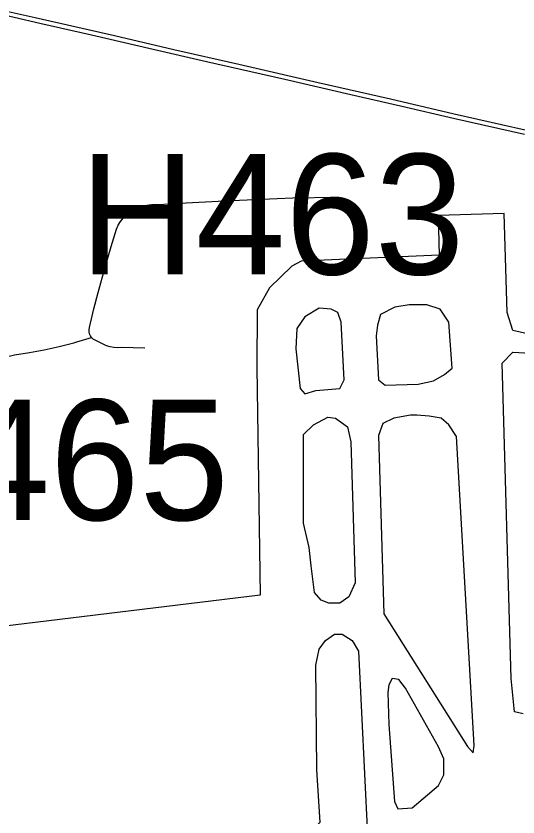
# Model space of a CAD drawing. Extents: x 1383679 to 1536984, y 460658 to 651027.
# Drawn here: x 1420245 to 1421955, y 540684 to 543411 of the extents above; entities that cross this region are included whole.
import ezdxf

# ---------------------------------------------------------------- set-up
doc = ezdxf.new("R2010")
doc.units = 0
for name, color, linetype in [('Exist Aviation Commercial or Municipal Perimeter Paved', 7, 'Continuous'), ('Exist Railroad Mainline', 7, 'Continuous'), ('Exist Railroad Spur', 7, 'Continuous'), ('Exist Road Non-System Type 51', 7, 'Continuous'), ('Exist Road Primary US Structure Non-Sys NCDOT Number Label', 7, 'Continuous'), ('Exist Road Secondary Structure Standard Bridge Number Label', 7, 'Continuous')]:
    doc.layers.add(name, color=color, linetype=linetype)

msp = doc.modelspace()

# ---------------------------------------------------------------- linework, layer by layer
at = {"layer": 'Exist Aviation Commercial or Municipal Perimeter Paved'}
for points in [[(1422117.6, 542300.1), (1421937.6, 542340.1), (1421918.9, 542402), (1421907.8, 542739.3), (1421683.1, 542731.9), (1421686.6, 542596.8)], [(1421686.6, 542596.8), (1421216.7, 542576.5), (1421185.4, 542559.7), (1421108.8, 542485.4), (1421067, 542411.1), (1421065.7, 542214.6), (1421076.9, 541439.5), (1420113.1, 541323.1), (1420113.1, 541119.3), (1419978.1, 540973.7), (1419528, 540901), (1418763, 540886.4), (1418688, 541017.4), (1418684.2, 541250.3), (1417874.2, 541213.9), (1417585.4, 541217.5), (1417536.6, 541246.6)], [(1421472.6, 542321.9), (1421480.1, 542172.7), (1421502.6, 542154.5), (1421615.1, 542158.2), (1421667.6, 542169.1), (1421705.1, 542190.9), (1421731.4, 542212.7), (1421720.1, 542369.2), (1421690.1, 542412.9), (1421645.1, 542427.4), (1421585.1, 542427.4), (1421536.3, 542420.1), (1421487.6, 542394.7), (1421476.3, 542358.3), (1421472.6, 542321.9)], [(1421266.3, 542136.3), (1421348.8, 542143.6), (1421363.8, 542172.7), (1421352.6, 542369.2), (1421341.3, 542402), (1421318.8, 542412.9), (1421277.6, 542416.5), (1421228.8, 542387.4), (1421202.6, 542347.4), (1421198.8, 542278.2), (1421213.8, 542143.6), (1421228.8, 542125.4), (1421266.3, 542136.3)], [(1421973.3, 541035.6), (1421943.3, 541042.9), (1421932, 541155.7), (1421902, 542229.1), (1421937.6, 542267.3), (1422117.6, 542256.4)], [(1421225.1, 541685.1), (1421225.1, 541987.1), (1421258.8, 542019.9), (1421307.6, 542045.4), (1421333.8, 542041.7), (1421375.1, 542012.6), (1421386.3, 541961.7), (1421401.3, 541481.3), (1421378.8, 541434), (1421348.8, 541412.2), (1421311.3, 541412.2), (1421285.1, 541423.1), (1421262.6, 541448.6), (1421251.3, 541539.6), (1421243.8, 541601.4), (1421225.1, 541685.1)], [(1421588.8, 542052.6), (1421532.6, 542041.7), (1421495.1, 542023.5), (1421480.1, 541983.5), (1421498.8, 541375.8), (1421783.9, 540924.6), (1421802.6, 540902.8), (1421806.4, 540928.3), (1421746.4, 541979.9), (1421720.1, 542019.9), (1421693.9, 542041.7), (1421652.6, 542049), (1421611.3, 542052.6), (1421588.8, 542052.6)], [(1421277.6, 541255.7), (1421300.1, 541284.9), (1421330.1, 541306.7), (1421356.3, 541306.7), (1421390.1, 541284.9), (1421412.6, 541248.5), (1421442.6, 540622.6), (1421427.6, 540586.2), (1421341.3, 540502.5), (1421063.8, 540244.2), (1421007.5, 540215.1), (1420970, 540218.7), (1420943.8, 540244.2), (1420932.5, 540276.9), (1420928.8, 540309.7), (1420951.3, 540338.8), (1421281.3, 540666.3), (1421270.1, 540844.6), (1421266.3, 541201.2), (1421277.6, 541255.7)], [(1421515.7, 540999.2), (1421534.5, 540737.2), (1421545.7, 540711.7), (1421594.5, 540715.4), (1421684.5, 540791.8), (1421703.2, 540828.2), (1421703.2, 540853.7), (1421703.2, 540882.8), (1421684.5, 540922.8), (1421572, 541122.9), (1421549.5, 541152), (1421527, 541155.7), (1421515.7, 541133.8), (1421512, 541108.4), (1421515.7, 540999.2)]]:
    msp.add_lwpolyline(points, dxfattribs=at)
at = {"layer": 'Exist Railroad Mainline'}
msp.add_lwpolyline([(1419489.8, 543579.5), (1419535.8, 543568), (1419588.4, 543555.4), (1419635.2, 543544.6), (1419655.2, 543540), (1419748.2, 543518.4), (1419821.5, 543502), (1419861.3, 543492.8), (1420075, 543443.3), (1420150.1, 543427.4), (1420327.1, 543386.9), (1420502.3, 543346.6), (1420712.2, 543298.8), (1420894.8, 543256.9), (1421161.5, 543196.1), (1421386.5, 543144.3), (1421555.2, 543105.7), (1421740.7, 543062.8), (1421977.9, 543008.9)], dxfattribs=at)
at = {"layer": 'Exist Railroad Spur'}
msp.add_lwpolyline([(1421979.8, 543022.5), (1421737.7, 543077.3), (1421521.2, 543127.6), (1421274.6, 543184.1), (1421004.4, 543246.1), (1420783.1, 543296.6), (1420580.9, 543343.3), (1420310.4, 543405.1), (1420075, 543457.7)], dxfattribs=at)
at = {"layer": 'Exist Road Non-System Type 51'}
for points in [[(1420502.7, 542316.8), (1420498.7, 542322.2), (1420495.8, 542328.9), (1420494.3, 542336.1), (1420494.4, 542343.4), (1420496.1, 542350.5), (1420510.4, 542414.2), (1420525.3, 542470.4), (1420548.8, 542555.9), (1420569.3, 542626.2), (1420587.2, 542685.3), (1420593.7, 542698.7), (1420601.6, 542711.2), (1420610.7, 542722.9), (1420621.1, 542733.5), (1420632.5, 542743), (1420644.8, 542751.2), (1420646.5, 542752.2), (1420660.8, 542758.8), (1420675.6, 542764), (1420690.9, 542767.6), (1420706.4, 542769.7), (1420722.1, 542770.2), (1420730.7, 542769.8), (1420803.1, 542773.7), (1420956.1, 542781.6), (1421135.5, 542790.5), (1421187.9, 542792.3), (1421335.1, 542794.6)], [(1419993.9, 542240.6), (1420031.9, 542239), (1420075, 542239.5), (1420105.5, 542239.3), (1420135.9, 542240.6), (1420166.3, 542243.5), (1420196.4, 542248), (1420226.3, 542254), (1420240.4, 542257.4), (1420291.2, 542265.4), (1420341.8, 542275), (1420392.1, 542286.1), (1420442, 542298.7), (1420452.6, 542301.6), (1420502.7, 542316.8)], [(1420684.1, 542281), (1420604.9, 542282.5), (1420591.9, 542281.6), (1420578.9, 542282.4), (1420566.1, 542284.7), (1420553.6, 542288.5), (1420553.5, 542288.6), (1420508.5, 542311.5), (1420503, 542316.3), (1420502.7, 542316.8)]]:
    msp.add_lwpolyline(points, dxfattribs=at)

# ---------------------------------------------------------------- texts
at = {"layer": 'Exist Road Primary US Structure Non-Sys NCDOT Number Label'}
msp.add_text('H463', height=410.1, dxfattribs=at).set_placement((1420461.8, 542531.4))
at = {"layer": 'Exist Road Secondary Structure Standard Bridge Number Label'}
msp.add_text('465', height=410.1, dxfattribs=at).set_placement((1420055.8, 541695.1))

doc.saveas('drawing.dxf')
